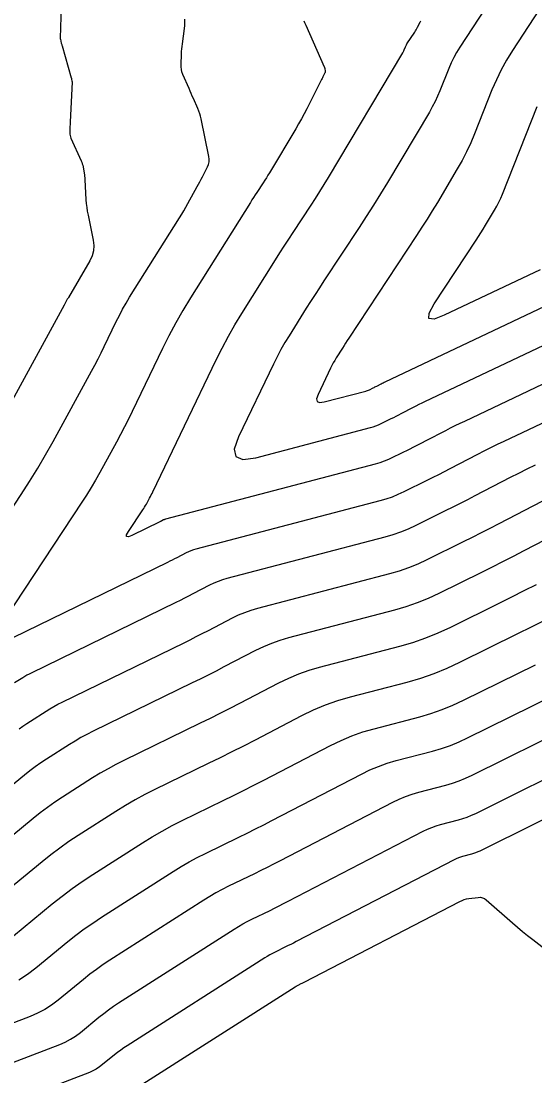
# Model space of a CAD drawing. Extents: x 1354696 to 1366163, y 660729 to 670380.
# Drawn here: x 1360388.6 to 1360426, y 664141.5 to 664218.3 of the extents above; entities that cross this region are included whole.
import ezdxf

# ---------------------------------------------------------------- set-up
doc = ezdxf.new("R2010")
doc.units = 0
doc.layers.add('R_Contours', color=7, linetype='Continuous')

msp = doc.modelspace()

# ---------------------------------------------------------------- linework, layer by layer
at = {"layer": 'R_Contours'}
for points in [[(1360425.206, 664223.553), (1360420.546, 664216.398), (1360420.317, 664216.028), (1360420.108, 664215.648), (1360419.919, 664215.257), (1360419.748, 664214.857), (1360419.105, 664213.237), (1360418.937, 664212.835), (1360418.753, 664212.442), (1360418.553, 664212.056), (1360418.337, 664211.677), (1360415.286, 664206.559), (1360414.783, 664205.727), (1360414.272, 664204.9), (1360413.751, 664204.08), (1360413.221, 664203.265), (1360410.661, 664199.381), (1360410.337, 664198.887), (1360410.017, 664198.392), (1360409.699, 664197.895), (1360409.384, 664197.396), (1360408.13, 664195.397), (1360407.824, 664194.894), (1360407.532, 664194.382), (1360407.255, 664193.862), (1360406.992, 664193.335), (1360404.446, 664188.034), (1360404.143, 664187.144), (1360404.251, 664186.593), (1360404.771, 664186.382), (1360405.703, 664186.511), (1360414.055, 664188.707), (1360414.253, 664188.764), (1360414.446, 664188.831), (1360414.636, 664188.908), (1360414.823, 664188.994), (1360415.561, 664189.36), (1360415.746, 664189.451), (1360415.929, 664189.544), (1360416.113, 664189.638), (1360416.296, 664189.732), (1360417.176, 664190.189), (1360417.384, 664190.296), (1360417.593, 664190.401), (1360417.803, 664190.504), (1360418.014, 664190.605), (1360428.913, 664195.769)], [(1360429.039, 664223.312), (1360424.38, 664216.158), (1360423.955, 664215.469), (1360423.566, 664214.761), (1360423.213, 664214.034), (1360422.896, 664213.29), (1360421.624, 664210.084), (1360421.35, 664209.43), (1360421.05, 664208.789), (1360420.724, 664208.16), (1360420.373, 664207.544), (1360418.919, 664205.105), (1360418.552, 664204.497), (1360418.178, 664203.894), (1360417.798, 664203.294), (1360417.41, 664202.7), (1360412.479, 664195.217), (1360412.363, 664195.039), (1360412.247, 664194.86), (1360412.132, 664194.681), (1360412.019, 664194.501), (1360411.566, 664193.779), (1360411.455, 664193.597), (1360411.35, 664193.412), (1360411.25, 664193.225), (1360411.155, 664193.034), (1360410.236, 664191.121), (1360410.127, 664190.8), (1360410.166, 664190.601), (1360410.353, 664190.525), (1360410.69, 664190.571), (1360413.705, 664191.364), (1360413.776, 664191.384), (1360413.846, 664191.408), (1360413.915, 664191.436), (1360413.982, 664191.467), (1360414.248, 664191.599), (1360414.315, 664191.633), (1360414.381, 664191.666), (1360414.448, 664191.7), (1360414.514, 664191.734), (1360414.831, 664191.899), (1360414.907, 664191.937), (1360414.982, 664191.975), (1360415.058, 664192.013), (1360415.134, 664192.049), (1360427.657, 664197.982)], [(1360391.557, 664220.195), (1360391.478, 664217.052), (1360391.478, 664217.042), (1360391.479, 664217.032), (1360391.481, 664217.012), (1360391.482, 664217.002), (1360391.484, 664216.993), (1360391.556, 664216.699), (1360391.569, 664216.649), (1360391.582, 664216.599), (1360391.595, 664216.548), (1360391.609, 664216.498), (1360392.281, 664214.165), (1360392.288, 664214.139), (1360392.295, 664214.113), (1360392.301, 664214.088), (1360392.306, 664214.062), (1360392.327, 664213.958), (1360392.331, 664213.932), (1360392.334, 664213.906), (1360392.335, 664213.879), (1360392.335, 664213.853), (1360392.198, 664210.961), (1360392.194, 664210.861), (1360392.19, 664210.761), (1360392.186, 664210.661), (1360392.183, 664210.561), (1360392.172, 664210.162), (1360392.174, 664210.063), (1360392.188, 664209.966), (1360392.213, 664209.872), (1360392.249, 664209.78), (1360392.997, 664208.133), (1360393.042, 664208.026), (1360393.08, 664207.917), (1360393.11, 664207.805), (1360393.134, 664207.692), (1360393.214, 664207.233), (1360393.233, 664207.119), (1360393.248, 664207.003), (1360393.26, 664206.888), (1360393.268, 664206.772), (1360393.351, 664205.299), (1360393.372, 664205.016), (1360393.404, 664204.734), (1360393.446, 664204.453), (1360393.499, 664204.174), (1360393.881, 664202.346), (1360393.928, 664201.954), (1360393.903, 664201.575), (1360393.805, 664201.207), (1360393.636, 664200.85), (1360392.073, 664198.189), (1360392.046, 664198.142), (1360392.019, 664198.095), (1360391.992, 664198.048), (1360391.965, 664198.001), (1360391.859, 664197.812), (1360391.832, 664197.765), (1360391.806, 664197.717), (1360391.779, 664197.67), (1360391.753, 664197.622), (1360386.642, 664188.277)], [(1360385.473, 664179.059), (1360388.637, 664183.841), (1360389.249, 664184.788), (1360389.841, 664185.747), (1360390.413, 664186.718), (1360390.965, 664187.702), (1360393.76, 664192.813), (1360393.999, 664193.257), (1360394.232, 664193.704), (1360394.46, 664194.155), (1360394.681, 664194.608), (1360395.555, 664196.428), (1360395.78, 664196.879), (1360396.017, 664197.324), (1360396.267, 664197.762), (1360396.529, 664198.193), (1360400.165, 664203.987), (1360400.323, 664204.243), (1360400.477, 664204.501), (1360400.627, 664204.761), (1360400.774, 664205.024), (1360401.447, 664206.251), (1360401.543, 664206.428), (1360401.638, 664206.606), (1360401.731, 664206.785), (1360401.823, 664206.964), (1360402.188, 664207.683), (1360402.263, 664207.865), (1360402.305, 664208.052), (1360402.314, 664208.243), (1360402.29, 664208.438), (1360401.733, 664211.181), (1360401.689, 664211.374), (1360401.634, 664211.564), (1360401.568, 664211.751), (1360401.493, 664211.934), (1360401.169, 664212.662), (1360401.088, 664212.844), (1360401.008, 664213.026), (1360400.928, 664213.208), (1360400.849, 664213.39), (1360400.4, 664214.427), (1360400.335, 664214.602), (1360400.291, 664214.78), (1360400.268, 664214.963), (1360400.265, 664215.149), (1360400.296, 664215.901), (1360400.306, 664216.089), (1360400.32, 664216.276), (1360400.339, 664216.463), (1360400.363, 664216.65), (1360400.517, 664217.765), (1360400.54, 664217.992), (1360400.545, 664218.219), (1360400.532, 664218.445)], [(1360409.198, 664218.313), (1360409.245, 664218.209), (1360409.292, 664218.106), (1360409.338, 664218.002), (1360410.684, 664214.975), (1360410.699, 664214.939), (1360410.711, 664214.904), (1360410.722, 664214.867), (1360410.731, 664214.83), (1360410.761, 664214.68), (1360410.765, 664214.643), (1360410.764, 664214.607), (1360410.756, 664214.572), (1360410.742, 664214.537), (1360410.592, 664214.243), (1360410.562, 664214.183), (1360410.531, 664214.122), (1360410.5, 664214.062), (1360410.47, 664214.002), (1360409.411, 664211.911), (1360409.221, 664211.544), (1360409.025, 664211.18), (1360408.823, 664210.82), (1360408.614, 664210.464), (1360406.707, 664207.264), (1360406.596, 664207.08), (1360406.483, 664206.898), (1360406.368, 664206.717), (1360406.251, 664206.538), (1360405.78, 664205.822), (1360405.662, 664205.643), (1360405.546, 664205.463), (1360405.43, 664205.282), (1360405.316, 664205.101), (1360400.951, 664198.146), (1360400.403, 664197.244), (1360399.881, 664196.329), (1360399.385, 664195.399), (1360398.915, 664194.455), (1360396.72, 664189.884), (1360396.443, 664189.318), (1360396.159, 664188.755), (1360395.867, 664188.196), (1360395.568, 664187.64), (1360394.358, 664185.427), (1360394.049, 664184.877), (1360393.73, 664184.334), (1360393.399, 664183.797), (1360393.056, 664183.268), (1360386.746, 664173.73)], [(1360430.169, 664193.556), (1360420.894, 664189.161), (1360420.549, 664188.995), (1360420.204, 664188.827), (1360419.862, 664188.655), (1360419.521, 664188.479), (1360418.078, 664187.731), (1360417.778, 664187.576), (1360417.477, 664187.422), (1360417.176, 664187.27), (1360416.874, 664187.12), (1360415.664, 664186.521), (1360415.358, 664186.379), (1360415.047, 664186.253), (1360414.729, 664186.143), (1360414.405, 664186.049), (1360399.135, 664182.036), (1360399.098, 664182.025), (1360399.063, 664182.013), (1360399.029, 664181.998), (1360398.995, 664181.982), (1360398.861, 664181.912), (1360398.827, 664181.895), (1360398.794, 664181.878), (1360398.76, 664181.861), (1360398.726, 664181.845), (1360396.689, 664180.851), (1360396.434, 664180.752), (1360396.307, 664180.765), (1360396.31, 664180.893), (1360396.442, 664181.133), (1360397.485, 664182.709), (1360397.552, 664182.814), (1360397.618, 664182.92), (1360397.682, 664183.028), (1360397.743, 664183.137), (1360397.983, 664183.576), (1360398.042, 664183.687), (1360398.1, 664183.798), (1360398.156, 664183.909), (1360398.211, 664184.022), (1360402.829, 664193.635), (1360403.259, 664194.5), (1360403.714, 664195.352), (1360404.192, 664196.19), (1360404.694, 664197.016), (1360407.147, 664200.925), (1360407.464, 664201.426), (1360407.783, 664201.926), (1360408.105, 664202.424), (1360408.43, 664202.92), (1360409.736, 664204.902), (1360410.06, 664205.399), (1360410.377, 664205.899), (1360410.69, 664206.404), (1360410.996, 664206.911), (1360416.406, 664215.985), (1360416.435, 664216.037), (1360416.463, 664216.09), (1360416.489, 664216.145), (1360416.512, 664216.201), (1360416.601, 664216.425), (1360416.625, 664216.48), (1360416.651, 664216.535), (1360416.68, 664216.587), (1360416.711, 664216.638), (1360417.271, 664217.498), (1360417.327, 664217.587), (1360417.38, 664217.677), (1360417.43, 664217.768), (1360417.477, 664217.862), (1360417.66, 664218.238), (1360417.706, 664218.332)], [(1360426.4, 664200.195), (1360419.424, 664196.89), (1360418.681, 664196.612), (1360418.312, 664196.659), (1360418.317, 664197.03), (1360418.696, 664197.727), (1360421.738, 664202.342), (1360421.914, 664202.613), (1360422.087, 664202.886), (1360422.257, 664203.16), (1360422.424, 664203.437), (1360423.086, 664204.547), (1360423.246, 664204.827), (1360423.394, 664205.113), (1360423.53, 664205.405), (1360423.655, 664205.702), (1360426.185, 664212.079)], [(1360387.111, 664172.958), (1360399.313, 664178.911), (1360399.484, 664178.995), (1360399.654, 664179.08), (1360399.824, 664179.166), (1360399.993, 664179.253), (1360400.668, 664179.603), (1360400.838, 664179.686), (1360401.013, 664179.759), (1360401.191, 664179.822), (1360401.373, 664179.875), (1360414.756, 664183.392), (1360415.205, 664183.523), (1360415.647, 664183.675), (1360416.08, 664183.85), (1360416.504, 664184.047), (1360418.187, 664184.88), (1360418.607, 664185.089), (1360419.026, 664185.3), (1360419.443, 664185.514), (1360419.86, 664185.729), (1360421.865, 664186.77), (1360422.339, 664187.013), (1360422.816, 664187.252), (1360423.294, 664187.487), (1360423.774, 664187.717), (1360431.426, 664191.342)], [(1360426.039, 664185.978), (1360425.427, 664185.678), (1360424.817, 664185.372), (1360424.21, 664185.06), (1360421.643, 664183.727), (1360421.109, 664183.452), (1360420.574, 664183.178), (1360420.037, 664182.908), (1360419.499, 664182.64), (1360417.345, 664181.574), (1360416.801, 664181.321), (1360416.247, 664181.098), (1360415.682, 664180.902), (1360415.106, 664180.735), (1360403.611, 664177.714), (1360403.284, 664177.618), (1360402.962, 664177.504), (1360402.648, 664177.373), (1360402.341, 664177.224), (1360401.124, 664176.593), (1360400.82, 664176.436), (1360400.514, 664176.281), (1360400.208, 664176.128), (1360399.9, 664175.977), (1360389.361, 664170.836), (1360389.204, 664170.757), (1360389.05, 664170.673), (1360388.898, 664170.585), (1360388.749, 664170.493), (1360388.156, 664170.114)], [(1360388.493, 664166.76), (1360388.761, 664166.96), (1360389.034, 664167.153), (1360389.314, 664167.338), (1360390.444, 664168.059), (1360390.729, 664168.235), (1360391.019, 664168.403), (1360391.313, 664168.563), (1360391.612, 664168.714), (1360400.488, 664173.043), (1360400.932, 664173.262), (1360401.375, 664173.483), (1360401.816, 664173.707), (1360402.256, 664173.934), (1360404.014, 664174.845), (1360404.458, 664175.061), (1360404.912, 664175.25), (1360405.376, 664175.415), (1360405.85, 664175.553), (1360415.456, 664178.078), (1360416.158, 664178.282), (1360416.847, 664178.52), (1360417.523, 664178.793), (1360418.186, 664179.1), (1360420.812, 664180.4), (1360421.468, 664180.727), (1360422.122, 664181.057), (1360422.774, 664181.389), (1360423.425, 664181.725), (1360426.555, 664183.35)], [(1360429.011, 664181.699), (1360425.207, 664179.724), (1360424.439, 664179.327), (1360423.67, 664178.935), (1360422.898, 664178.546), (1360422.125, 664178.161), (1360419.027, 664176.627), (1360418.245, 664176.264), (1360417.448, 664175.942), (1360416.635, 664175.661), (1360415.807, 664175.421), (1360408.088, 664173.392), (1360407.469, 664173.211), (1360406.862, 664172.996), (1360406.268, 664172.748), (1360405.687, 664172.467), (1360403.388, 664171.274), (1360402.813, 664170.977), (1360402.235, 664170.685), (1360401.656, 664170.395), (1360401.075, 664170.11), (1360393.862, 664166.591), (1360393.421, 664166.368), (1360392.987, 664166.133), (1360392.56, 664165.885), (1360392.14, 664165.626), (1360390.472, 664164.561), (1360390.059, 664164.289), (1360389.656, 664164.005), (1360389.261, 664163.708), (1360388.874, 664163.4), (1360381.867, 664157.635)], [(1360426.105, 664177.265), (1360425.218, 664176.813), (1360424.328, 664176.365), (1360423.437, 664175.921), (1360419.868, 664174.154), (1360418.967, 664173.735), (1360418.048, 664173.364), (1360417.111, 664173.04), (1360416.157, 664172.764), (1360410.327, 664171.231), (1360409.561, 664171.007), (1360408.811, 664170.742), (1360408.078, 664170.436), (1360407.36, 664170.088), (1360404.52, 664168.614), (1360403.809, 664168.248), (1360403.096, 664167.886), (1360402.38, 664167.529), (1360401.662, 664167.176), (1360396.113, 664164.469), (1360395.53, 664164.174), (1360394.956, 664163.863), (1360394.391, 664163.536), (1360393.835, 664163.192), (1360391.63, 664161.784), (1360391.085, 664161.425), (1360390.551, 664161.049), (1360390.028, 664160.657), (1360389.518, 664160.25), (1360383.967, 664155.683)], [(1360426.766, 664174.691), (1360425.759, 664174.184), (1360424.75, 664173.681), (1360420.533, 664171.593), (1360419.601, 664171.161), (1360418.652, 664170.777), (1360417.683, 664170.442), (1360416.697, 664170.156), (1360412.565, 664169.07), (1360411.654, 664168.804), (1360410.761, 664168.488), (1360409.887, 664168.123), (1360409.033, 664167.709), (1360405.652, 664165.955), (1360404.805, 664165.519), (1360403.956, 664165.088), (1360403.104, 664164.663), (1360402.25, 664164.242), (1360398.364, 664162.347), (1360397.638, 664161.98), (1360396.924, 664161.593), (1360396.222, 664161.186), (1360395.531, 664160.758), (1360392.788, 664159.008), (1360392.11, 664158.56), (1360391.446, 664158.093), (1360390.796, 664157.606), (1360390.161, 664157.099), (1360386.067, 664153.731)], [(1360388.079, 664151.707), (1360390.897, 664154.025), (1360391.61, 664154.594), (1360392.339, 664155.14), (1360393.084, 664155.664), (1360393.845, 664156.166), (1360397.469, 664158.48), (1360398.173, 664158.916), (1360398.889, 664159.33), (1360399.616, 664159.725), (1360400.355, 664160.098), (1360403.333, 664161.551), (1360404.077, 664161.916), (1360404.818, 664162.287), (1360405.557, 664162.661), (1360406.293, 664163.041), (1360411.146, 664165.559), (1360411.915, 664165.931), (1360412.701, 664166.26), (1360413.503, 664166.544), (1360414.323, 664166.783), (1360417.636, 664167.654), (1360418.457, 664167.892), (1360419.263, 664168.171), (1360420.053, 664168.49), (1360420.828, 664168.849), (1360426.063, 664171.441)], [(1360388.473, 664148.505), (1360389.101, 664148.906), (1360389.699, 664149.36), (1360392.031, 664151.278), (1360392.62, 664151.748), (1360393.223, 664152.2), (1360393.839, 664152.633), (1360394.469, 664153.049), (1360399.692, 664156.383), (1360400.266, 664156.738), (1360400.849, 664157.076), (1360401.441, 664157.397), (1360402.043, 664157.702), (1360404.47, 664158.885), (1360405.076, 664159.183), (1360405.68, 664159.485), (1360406.282, 664159.79), (1360406.882, 664160.099), (1360413.397, 664163.48), (1360414.01, 664163.777), (1360414.637, 664164.039), (1360415.278, 664164.266), (1360415.932, 664164.457), (1360418.576, 664165.152), (1360419.231, 664165.342), (1360419.874, 664165.564), (1360420.504, 664165.819), (1360421.123, 664166.106), (1360427.375, 664169.201)], [(1360428.688, 664166.961), (1360421.418, 664163.362), (1360420.956, 664163.148), (1360420.485, 664162.957), (1360420.005, 664162.791), (1360419.516, 664162.65), (1360417.541, 664162.131), (1360417.053, 664161.988), (1360416.574, 664161.818), (1360416.106, 664161.623), (1360415.648, 664161.401), (1360407.471, 664157.158), (1360407.007, 664156.919), (1360406.542, 664156.683), (1360406.075, 664156.45), (1360405.607, 664156.22), (1360403.732, 664155.305), (1360403.267, 664155.07), (1360402.809, 664154.822), (1360402.358, 664154.56), (1360401.915, 664154.286), (1360395.092, 664149.931), (1360394.594, 664149.602), (1360394.107, 664149.259), (1360393.63, 664148.902), (1360393.164, 664148.53), (1360391.319, 664147.013), (1360390.846, 664146.654), (1360390.349, 664146.337), (1360389.828, 664146.061), (1360389.283, 664145.826), (1360383.256, 664143.51)], [(1360383.756, 664140.839), (1360391.441, 664143.792), (1360391.842, 664143.965), (1360392.226, 664144.168), (1360392.591, 664144.402), (1360392.94, 664144.666), (1360394.297, 664145.782), (1360394.64, 664146.056), (1360394.991, 664146.319), (1360395.349, 664146.571), (1360395.716, 664146.813), (1360404.137, 664152.189), (1360404.45, 664152.383), (1360404.768, 664152.567), (1360405.092, 664152.742), (1360405.42, 664152.908), (1360406.744, 664153.554), (1360407.075, 664153.717), (1360407.404, 664153.881), (1360407.733, 664154.048), (1360408.06, 664154.217), (1360417.899, 664159.322), (1360418.201, 664159.469), (1360418.511, 664159.598), (1360418.827, 664159.71), (1360419.15, 664159.804), (1360420.455, 664160.147), (1360420.778, 664160.241), (1360421.096, 664160.351), (1360421.407, 664160.476), (1360421.712, 664160.618), (1360430.001, 664164.722)], [(1360434.22, 664163.921), (1360422.007, 664157.874), (1360421.858, 664157.805), (1360421.707, 664157.744), (1360421.552, 664157.691), (1360421.395, 664157.645), (1360420.759, 664157.478), (1360420.602, 664157.432), (1360420.448, 664157.377), (1360420.297, 664157.314), (1360420.149, 664157.243), (1360408.649, 664151.275), (1360408.458, 664151.177), (1360408.266, 664151.08), (1360408.074, 664150.984), (1360407.881, 664150.889), (1360407.109, 664150.512), (1360406.917, 664150.415), (1360406.728, 664150.313), (1360406.543, 664150.205), (1360406.36, 664150.092), (1360396.339, 664143.695), (1360396.105, 664143.54), (1360395.875, 664143.379), (1360395.65, 664143.21), (1360395.43, 664143.035), (1360394.56, 664142.319), (1360394.337, 664142.15), (1360394.102, 664142), (1360393.856, 664141.87), (1360393.599, 664141.759), (1360383.894, 664138.029)], [(1360396.963, 664140.578), (1360408.583, 664147.995), (1360408.635, 664148.028), (1360408.688, 664148.058), (1360408.742, 664148.088), (1360408.797, 664148.115), (1360409.018, 664148.223), (1360409.073, 664148.25), (1360409.128, 664148.278), (1360409.183, 664148.306), (1360409.238, 664148.334), (1360420.561, 664154.21), (1360420.715, 664154.281), (1360420.874, 664154.339), (1360421.037, 664154.382), (1360421.205, 664154.411), (1360421.885, 664154.498), (1360422.049, 664154.503), (1360422.204, 664154.475), (1360422.348, 664154.412), (1360422.482, 664154.316), (1360424.39, 664152.647), (1360424.753, 664152.334), (1360425.12, 664152.026), (1360425.492, 664151.724), (1360425.869, 664151.426), (1360436.85, 664142.883)]]:
    msp.add_lwpolyline(points, dxfattribs=at)

doc.saveas('drawing.dxf')
